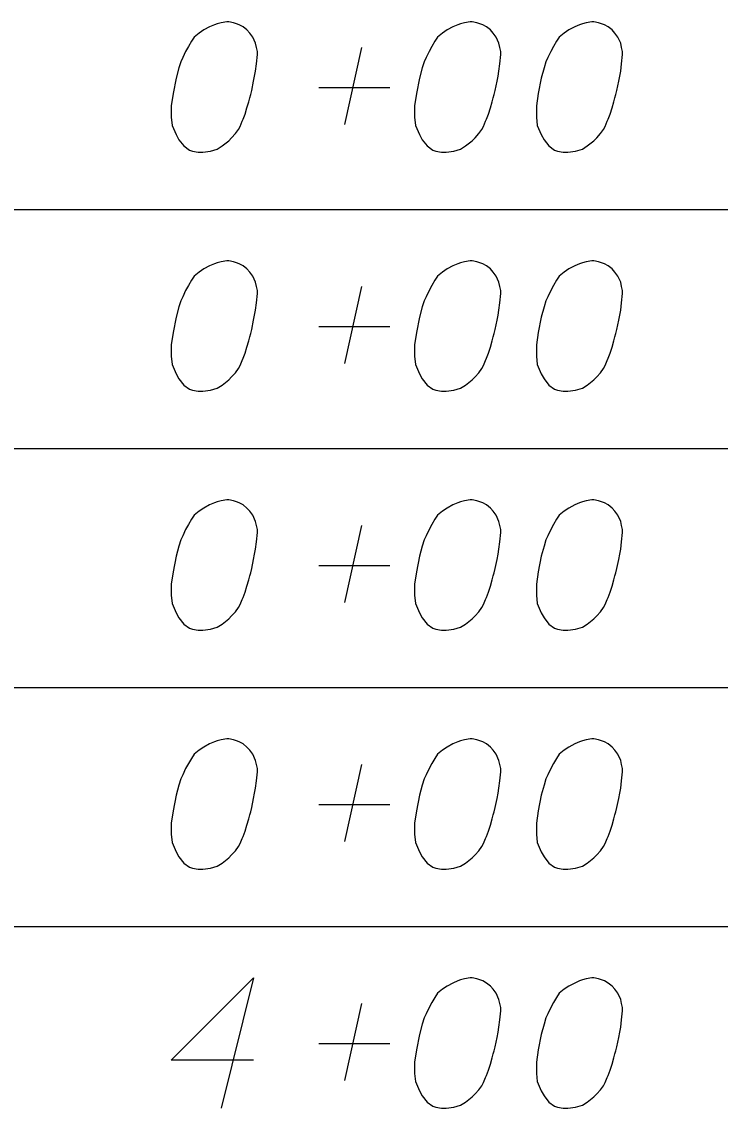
# Model space of a CAD drawing. Extents: x 2074207 to 2076812, y 516372 to 523312.
# Drawn here: x 2076345.61 to 2076371.33, y 518800.65 to 518840.65 of the extents above; entities that cross this region are included whole.
import ezdxf

# ---------------------------------------------------------------- set-up
doc = ezdxf.new("R2010")
doc.units = 0
doc.layers.add('Prop DirtTable_ Soil Test Results - Outline (Minor)', color=7, linetype='Continuous')
doc.layers.add('Prop DirtTable_ Soil Test Results - Tx (Sample Data)', color=7, linetype='Continuous')

msp = doc.modelspace()

# ---------------------------------------------------------------- linework, layer by layer
at = {"layer": 'Prop DirtTable_ Soil Test Results - Outline (Minor)'}
for p, q in [((2076260.609, 518833.743), (2076811.903, 518833.743)), ((2076260.609, 518833.743), (2076811.903, 518833.743)), ((2076260.609, 518824.943), (2076811.903, 518824.943)), ((2076260.609, 518824.943), (2076811.903, 518824.943)), ((2076260.609, 518816.143), (2076811.903, 518816.143)), ((2076260.609, 518816.143), (2076811.903, 518816.143)), ((2076260.609, 518807.343), (2076811.903, 518807.343)), ((2076260.609, 518807.343), (2076811.903, 518807.343))]:
    msp.add_line(p, q, dxfattribs=at)
at = {"layer": 'Prop DirtTable_ Soil Test Results - Tx (Sample Data)'}
for points in [[(2076353.232, 518840.65), (2076353.162, 518840.65), (2076352.95, 518840.612), (2076352.809, 518840.574), (2076352.703, 518840.536), (2076352.527, 518840.461), (2076352.315, 518840.347), (2076352.139, 518840.234), (2076351.962, 518840.083), (2076351.856, 518839.932), (2076351.751, 518839.743), (2076351.645, 518839.554), (2076351.539, 518839.327), (2076351.468, 518839.176), (2076351.398, 518838.949), (2076351.292, 518838.571), (2076351.186, 518838.004), (2076351.116, 518837.55), (2076351.116, 518837.135), (2076351.151, 518836.832), (2076351.292, 518836.492), (2076351.398, 518836.303), (2076351.574, 518836.076), (2076351.786, 518835.925), (2076351.892, 518835.887), (2076352.103, 518835.85), (2076352.28, 518835.85), (2076352.562, 518835.887), (2076352.809, 518835.963), (2076352.985, 518836.076), (2076353.232, 518836.265), (2076353.338, 518836.379), (2076353.479, 518836.53), (2076353.585, 518836.681), (2076353.655, 518836.795), (2076353.726, 518836.983), (2076353.761, 518837.059), (2076353.832, 518837.248), (2076353.902, 518837.475), (2076353.973, 518837.702), (2076354.008, 518837.853), (2076354.043, 518837.966), (2076354.079, 518838.117), (2076354.149, 518838.458), (2076354.185, 518838.646), (2076354.22, 518838.835), (2076354.255, 518839.1), (2076354.29, 518839.44), (2076354.29, 518839.554), (2076354.255, 518839.705), (2076354.22, 518839.856), (2076354.114, 518840.083), (2076354.008, 518840.234), (2076353.902, 518840.347), (2076353.761, 518840.461), (2076353.62, 518840.536), (2076353.514, 518840.574), (2076353.409, 518840.612), (2076353.232, 518840.65)], [(2076362.192, 518840.65), (2076362.122, 518840.65), (2076361.91, 518840.612), (2076361.769, 518840.574), (2076361.663, 518840.536), (2076361.487, 518840.461), (2076361.275, 518840.347), (2076361.099, 518840.234), (2076360.922, 518840.083), (2076360.816, 518839.932), (2076360.711, 518839.743), (2076360.605, 518839.554), (2076360.499, 518839.327), (2076360.428, 518839.176), (2076360.358, 518838.949), (2076360.252, 518838.571), (2076360.146, 518838.004), (2076360.076, 518837.55), (2076360.076, 518837.135), (2076360.111, 518836.832), (2076360.252, 518836.492), (2076360.358, 518836.303), (2076360.534, 518836.076), (2076360.746, 518835.925), (2076360.852, 518835.887), (2076361.063, 518835.85), (2076361.24, 518835.85), (2076361.522, 518835.887), (2076361.769, 518835.963), (2076361.945, 518836.076), (2076362.192, 518836.265), (2076362.298, 518836.379), (2076362.439, 518836.53), (2076362.545, 518836.681), (2076362.615, 518836.795), (2076362.686, 518836.983), (2076362.721, 518837.059), (2076362.792, 518837.248), (2076362.862, 518837.475), (2076362.933, 518837.702), (2076362.968, 518837.853), (2076363.003, 518837.966), (2076363.039, 518838.117), (2076363.109, 518838.458), (2076363.145, 518838.646), (2076363.18, 518838.835), (2076363.215, 518839.1), (2076363.25, 518839.44), (2076363.25, 518839.554), (2076363.215, 518839.705), (2076363.18, 518839.856), (2076363.074, 518840.083), (2076362.968, 518840.234), (2076362.862, 518840.347), (2076362.721, 518840.461), (2076362.58, 518840.536), (2076362.474, 518840.574), (2076362.369, 518840.612), (2076362.192, 518840.65)], [(2076366.672, 518840.65), (2076366.602, 518840.65), (2076366.39, 518840.612), (2076366.249, 518840.574), (2076366.143, 518840.536), (2076365.967, 518840.461), (2076365.755, 518840.347), (2076365.579, 518840.234), (2076365.402, 518840.083), (2076365.296, 518839.932), (2076365.191, 518839.743), (2076365.085, 518839.554), (2076364.979, 518839.327), (2076364.908, 518839.176), (2076364.838, 518838.949), (2076364.732, 518838.571), (2076364.626, 518838.004), (2076364.556, 518837.55), (2076364.556, 518837.135), (2076364.591, 518836.832), (2076364.732, 518836.492), (2076364.838, 518836.303), (2076365.014, 518836.076), (2076365.226, 518835.925), (2076365.332, 518835.887), (2076365.543, 518835.85), (2076365.72, 518835.85), (2076366.002, 518835.887), (2076366.249, 518835.963), (2076366.425, 518836.076), (2076366.672, 518836.265), (2076366.778, 518836.379), (2076366.919, 518836.53), (2076367.025, 518836.681), (2076367.095, 518836.795), (2076367.166, 518836.983), (2076367.201, 518837.059), (2076367.272, 518837.248), (2076367.342, 518837.475), (2076367.413, 518837.702), (2076367.448, 518837.853), (2076367.483, 518837.966), (2076367.519, 518838.117), (2076367.589, 518838.458), (2076367.625, 518838.646), (2076367.66, 518838.835), (2076367.695, 518839.1), (2076367.73, 518839.44), (2076367.73, 518839.554), (2076367.695, 518839.705), (2076367.66, 518839.856), (2076367.554, 518840.083), (2076367.448, 518840.234), (2076367.342, 518840.347), (2076367.201, 518840.461), (2076367.06, 518840.536), (2076366.954, 518840.574), (2076366.849, 518840.612), (2076366.672, 518840.65)], [(2076357.5, 518836.87), (2076358.135, 518839.705)], [(2076356.548, 518838.231), (2076359.158, 518838.231)], [(2076353.232, 518831.85), (2076353.162, 518831.85), (2076352.95, 518831.812), (2076352.809, 518831.774), (2076352.703, 518831.736), (2076352.527, 518831.661), (2076352.315, 518831.547), (2076352.139, 518831.434), (2076351.962, 518831.283), (2076351.856, 518831.132), (2076351.751, 518830.943), (2076351.645, 518830.754), (2076351.539, 518830.527), (2076351.468, 518830.376), (2076351.398, 518830.149), (2076351.292, 518829.771), (2076351.186, 518829.204), (2076351.116, 518828.75), (2076351.116, 518828.335), (2076351.151, 518828.032), (2076351.292, 518827.692), (2076351.398, 518827.503), (2076351.574, 518827.276), (2076351.786, 518827.125), (2076351.892, 518827.087), (2076352.103, 518827.05), (2076352.28, 518827.05), (2076352.562, 518827.087), (2076352.809, 518827.163), (2076352.985, 518827.276), (2076353.232, 518827.465), (2076353.338, 518827.579), (2076353.479, 518827.73), (2076353.585, 518827.881), (2076353.655, 518827.995), (2076353.726, 518828.183), (2076353.761, 518828.259), (2076353.832, 518828.448), (2076353.902, 518828.675), (2076353.973, 518828.902), (2076354.008, 518829.053), (2076354.043, 518829.166), (2076354.079, 518829.317), (2076354.149, 518829.658), (2076354.185, 518829.846), (2076354.22, 518830.035), (2076354.255, 518830.3), (2076354.29, 518830.64), (2076354.29, 518830.754), (2076354.255, 518830.905), (2076354.22, 518831.056), (2076354.114, 518831.283), (2076354.008, 518831.434), (2076353.902, 518831.547), (2076353.761, 518831.661), (2076353.62, 518831.736), (2076353.514, 518831.774), (2076353.409, 518831.812), (2076353.232, 518831.85)], [(2076362.192, 518831.85), (2076362.122, 518831.85), (2076361.91, 518831.812), (2076361.769, 518831.774), (2076361.663, 518831.736), (2076361.487, 518831.661), (2076361.275, 518831.547), (2076361.099, 518831.434), (2076360.922, 518831.283), (2076360.816, 518831.132), (2076360.711, 518830.943), (2076360.605, 518830.754), (2076360.499, 518830.527), (2076360.428, 518830.376), (2076360.358, 518830.149), (2076360.252, 518829.771), (2076360.146, 518829.204), (2076360.076, 518828.75), (2076360.076, 518828.335), (2076360.111, 518828.032), (2076360.252, 518827.692), (2076360.358, 518827.503), (2076360.534, 518827.276), (2076360.746, 518827.125), (2076360.852, 518827.087), (2076361.063, 518827.05), (2076361.24, 518827.05), (2076361.522, 518827.087), (2076361.769, 518827.163), (2076361.945, 518827.276), (2076362.192, 518827.465), (2076362.298, 518827.579), (2076362.439, 518827.73), (2076362.545, 518827.881), (2076362.615, 518827.995), (2076362.686, 518828.183), (2076362.721, 518828.259), (2076362.792, 518828.448), (2076362.862, 518828.675), (2076362.933, 518828.902), (2076362.968, 518829.053), (2076363.003, 518829.166), (2076363.039, 518829.317), (2076363.109, 518829.658), (2076363.145, 518829.846), (2076363.18, 518830.035), (2076363.215, 518830.3), (2076363.25, 518830.64), (2076363.25, 518830.754), (2076363.215, 518830.905), (2076363.18, 518831.056), (2076363.074, 518831.283), (2076362.968, 518831.434), (2076362.862, 518831.547), (2076362.721, 518831.661), (2076362.58, 518831.736), (2076362.474, 518831.774), (2076362.369, 518831.812), (2076362.192, 518831.85)], [(2076366.672, 518831.85), (2076366.602, 518831.85), (2076366.39, 518831.812), (2076366.249, 518831.774), (2076366.143, 518831.736), (2076365.967, 518831.661), (2076365.755, 518831.547), (2076365.579, 518831.434), (2076365.402, 518831.283), (2076365.296, 518831.132), (2076365.191, 518830.943), (2076365.085, 518830.754), (2076364.979, 518830.527), (2076364.908, 518830.376), (2076364.838, 518830.149), (2076364.732, 518829.771), (2076364.626, 518829.204), (2076364.556, 518828.75), (2076364.556, 518828.335), (2076364.591, 518828.032), (2076364.732, 518827.692), (2076364.838, 518827.503), (2076365.014, 518827.276), (2076365.226, 518827.125), (2076365.332, 518827.087), (2076365.543, 518827.05), (2076365.72, 518827.05), (2076366.002, 518827.087), (2076366.249, 518827.163), (2076366.425, 518827.276), (2076366.672, 518827.465), (2076366.778, 518827.579), (2076366.919, 518827.73), (2076367.025, 518827.881), (2076367.095, 518827.995), (2076367.166, 518828.183), (2076367.201, 518828.259), (2076367.272, 518828.448), (2076367.342, 518828.675), (2076367.413, 518828.902), (2076367.448, 518829.053), (2076367.483, 518829.166), (2076367.519, 518829.317), (2076367.589, 518829.658), (2076367.625, 518829.846), (2076367.66, 518830.035), (2076367.695, 518830.3), (2076367.73, 518830.64), (2076367.73, 518830.754), (2076367.695, 518830.905), (2076367.66, 518831.056), (2076367.554, 518831.283), (2076367.448, 518831.434), (2076367.342, 518831.547), (2076367.201, 518831.661), (2076367.06, 518831.736), (2076366.954, 518831.774), (2076366.849, 518831.812), (2076366.672, 518831.85)], [(2076357.5, 518828.07), (2076358.135, 518830.905)], [(2076356.548, 518829.431), (2076359.158, 518829.431)], [(2076353.232, 518823.05), (2076353.162, 518823.05), (2076352.95, 518823.012), (2076352.809, 518822.974), (2076352.703, 518822.936), (2076352.527, 518822.861), (2076352.315, 518822.747), (2076352.139, 518822.634), (2076351.962, 518822.483), (2076351.856, 518822.332), (2076351.751, 518822.143), (2076351.645, 518821.954), (2076351.539, 518821.727), (2076351.468, 518821.576), (2076351.398, 518821.349), (2076351.292, 518820.971), (2076351.186, 518820.404), (2076351.116, 518819.95), (2076351.116, 518819.535), (2076351.151, 518819.232), (2076351.292, 518818.892), (2076351.398, 518818.703), (2076351.574, 518818.476), (2076351.786, 518818.325), (2076351.892, 518818.287), (2076352.103, 518818.25), (2076352.28, 518818.25), (2076352.562, 518818.287), (2076352.809, 518818.363), (2076352.985, 518818.476), (2076353.232, 518818.665), (2076353.338, 518818.779), (2076353.479, 518818.93), (2076353.585, 518819.081), (2076353.655, 518819.195), (2076353.726, 518819.383), (2076353.761, 518819.459), (2076353.832, 518819.648), (2076353.902, 518819.875), (2076353.973, 518820.102), (2076354.008, 518820.253), (2076354.043, 518820.366), (2076354.079, 518820.517), (2076354.149, 518820.858), (2076354.185, 518821.046), (2076354.22, 518821.235), (2076354.255, 518821.5), (2076354.29, 518821.84), (2076354.29, 518821.954), (2076354.255, 518822.105), (2076354.22, 518822.256), (2076354.114, 518822.483), (2076354.008, 518822.634), (2076353.902, 518822.747), (2076353.761, 518822.861), (2076353.62, 518822.936), (2076353.514, 518822.974), (2076353.409, 518823.012), (2076353.232, 518823.05)], [(2076362.192, 518823.05), (2076362.122, 518823.05), (2076361.91, 518823.012), (2076361.769, 518822.974), (2076361.663, 518822.936), (2076361.487, 518822.861), (2076361.275, 518822.747), (2076361.099, 518822.634), (2076360.922, 518822.483), (2076360.816, 518822.332), (2076360.711, 518822.143), (2076360.605, 518821.954), (2076360.499, 518821.727), (2076360.428, 518821.576), (2076360.358, 518821.349), (2076360.252, 518820.971), (2076360.146, 518820.404), (2076360.076, 518819.95), (2076360.076, 518819.535), (2076360.111, 518819.232), (2076360.252, 518818.892), (2076360.358, 518818.703), (2076360.534, 518818.476), (2076360.746, 518818.325), (2076360.852, 518818.287), (2076361.063, 518818.25), (2076361.24, 518818.25), (2076361.522, 518818.287), (2076361.769, 518818.363), (2076361.945, 518818.476), (2076362.192, 518818.665), (2076362.298, 518818.779), (2076362.439, 518818.93), (2076362.545, 518819.081), (2076362.615, 518819.195), (2076362.686, 518819.383), (2076362.721, 518819.459), (2076362.792, 518819.648), (2076362.862, 518819.875), (2076362.933, 518820.102), (2076362.968, 518820.253), (2076363.003, 518820.366), (2076363.039, 518820.517), (2076363.109, 518820.858), (2076363.145, 518821.046), (2076363.18, 518821.235), (2076363.215, 518821.5), (2076363.25, 518821.84), (2076363.25, 518821.954), (2076363.215, 518822.105), (2076363.18, 518822.256), (2076363.074, 518822.483), (2076362.968, 518822.634), (2076362.862, 518822.747), (2076362.721, 518822.861), (2076362.58, 518822.936), (2076362.474, 518822.974), (2076362.369, 518823.012), (2076362.192, 518823.05)], [(2076366.672, 518823.05), (2076366.602, 518823.05), (2076366.39, 518823.012), (2076366.249, 518822.974), (2076366.143, 518822.936), (2076365.967, 518822.861), (2076365.755, 518822.747), (2076365.579, 518822.634), (2076365.402, 518822.483), (2076365.296, 518822.332), (2076365.191, 518822.143), (2076365.085, 518821.954), (2076364.979, 518821.727), (2076364.908, 518821.576), (2076364.838, 518821.349), (2076364.732, 518820.971), (2076364.626, 518820.404), (2076364.556, 518819.95), (2076364.556, 518819.535), (2076364.591, 518819.232), (2076364.732, 518818.892), (2076364.838, 518818.703), (2076365.014, 518818.476), (2076365.226, 518818.325), (2076365.332, 518818.287), (2076365.543, 518818.25), (2076365.72, 518818.25), (2076366.002, 518818.287), (2076366.249, 518818.363), (2076366.425, 518818.476), (2076366.672, 518818.665), (2076366.778, 518818.779), (2076366.919, 518818.93), (2076367.025, 518819.081), (2076367.095, 518819.195), (2076367.166, 518819.383), (2076367.201, 518819.459), (2076367.272, 518819.648), (2076367.342, 518819.875), (2076367.413, 518820.102), (2076367.448, 518820.253), (2076367.483, 518820.366), (2076367.519, 518820.517), (2076367.589, 518820.858), (2076367.625, 518821.046), (2076367.66, 518821.235), (2076367.695, 518821.5), (2076367.73, 518821.84), (2076367.73, 518821.954), (2076367.695, 518822.105), (2076367.66, 518822.256), (2076367.554, 518822.483), (2076367.448, 518822.634), (2076367.342, 518822.747), (2076367.201, 518822.861), (2076367.06, 518822.936), (2076366.954, 518822.974), (2076366.849, 518823.012), (2076366.672, 518823.05)], [(2076357.5, 518819.27), (2076358.135, 518822.105)], [(2076356.548, 518820.631), (2076359.158, 518820.631)], [(2076353.232, 518814.25), (2076353.162, 518814.25), (2076352.95, 518814.212), (2076352.809, 518814.174), (2076352.703, 518814.136), (2076352.527, 518814.061), (2076352.315, 518813.947), (2076352.139, 518813.834), (2076351.962, 518813.683), (2076351.856, 518813.532), (2076351.751, 518813.343), (2076351.645, 518813.154), (2076351.539, 518812.927), (2076351.468, 518812.776), (2076351.398, 518812.549), (2076351.292, 518812.171), (2076351.186, 518811.604), (2076351.116, 518811.15), (2076351.116, 518810.735), (2076351.151, 518810.432), (2076351.292, 518810.092), (2076351.398, 518809.903), (2076351.574, 518809.676), (2076351.786, 518809.525), (2076351.892, 518809.487), (2076352.103, 518809.45), (2076352.28, 518809.45), (2076352.562, 518809.487), (2076352.809, 518809.563), (2076352.985, 518809.676), (2076353.232, 518809.865), (2076353.338, 518809.979), (2076353.479, 518810.13), (2076353.585, 518810.281), (2076353.655, 518810.395), (2076353.726, 518810.583), (2076353.761, 518810.659), (2076353.832, 518810.848), (2076353.902, 518811.075), (2076353.973, 518811.302), (2076354.008, 518811.453), (2076354.043, 518811.566), (2076354.079, 518811.717), (2076354.149, 518812.058), (2076354.185, 518812.246), (2076354.22, 518812.435), (2076354.255, 518812.7), (2076354.29, 518813.04), (2076354.29, 518813.154), (2076354.255, 518813.305), (2076354.22, 518813.456), (2076354.114, 518813.683), (2076354.008, 518813.834), (2076353.902, 518813.947), (2076353.761, 518814.061), (2076353.62, 518814.136), (2076353.514, 518814.174), (2076353.409, 518814.212), (2076353.232, 518814.25)], [(2076362.192, 518814.25), (2076362.122, 518814.25), (2076361.91, 518814.212), (2076361.769, 518814.174), (2076361.663, 518814.136), (2076361.487, 518814.061), (2076361.275, 518813.947), (2076361.099, 518813.834), (2076360.922, 518813.683), (2076360.816, 518813.532), (2076360.711, 518813.343), (2076360.605, 518813.154), (2076360.499, 518812.927), (2076360.428, 518812.776), (2076360.358, 518812.549), (2076360.252, 518812.171), (2076360.146, 518811.604), (2076360.076, 518811.15), (2076360.076, 518810.735), (2076360.111, 518810.432), (2076360.252, 518810.092), (2076360.358, 518809.903), (2076360.534, 518809.676), (2076360.746, 518809.525), (2076360.852, 518809.487), (2076361.063, 518809.45), (2076361.24, 518809.45), (2076361.522, 518809.487), (2076361.769, 518809.563), (2076361.945, 518809.676), (2076362.192, 518809.865), (2076362.298, 518809.979), (2076362.439, 518810.13), (2076362.545, 518810.281), (2076362.615, 518810.395), (2076362.686, 518810.583), (2076362.721, 518810.659), (2076362.792, 518810.848), (2076362.862, 518811.075), (2076362.933, 518811.302), (2076362.968, 518811.453), (2076363.003, 518811.566), (2076363.039, 518811.717), (2076363.109, 518812.058), (2076363.145, 518812.246), (2076363.18, 518812.435), (2076363.215, 518812.7), (2076363.25, 518813.04), (2076363.25, 518813.154), (2076363.215, 518813.305), (2076363.18, 518813.456), (2076363.074, 518813.683), (2076362.968, 518813.834), (2076362.862, 518813.947), (2076362.721, 518814.061), (2076362.58, 518814.136), (2076362.474, 518814.174), (2076362.369, 518814.212), (2076362.192, 518814.25)], [(2076366.672, 518814.25), (2076366.602, 518814.25), (2076366.39, 518814.212), (2076366.249, 518814.174), (2076366.143, 518814.136), (2076365.967, 518814.061), (2076365.755, 518813.947), (2076365.579, 518813.834), (2076365.402, 518813.683), (2076365.296, 518813.532), (2076365.191, 518813.343), (2076365.085, 518813.154), (2076364.979, 518812.927), (2076364.908, 518812.776), (2076364.838, 518812.549), (2076364.732, 518812.171), (2076364.626, 518811.604), (2076364.556, 518811.15), (2076364.556, 518810.735), (2076364.591, 518810.432), (2076364.732, 518810.092), (2076364.838, 518809.903), (2076365.014, 518809.676), (2076365.226, 518809.525), (2076365.332, 518809.487), (2076365.543, 518809.45), (2076365.72, 518809.45), (2076366.002, 518809.487), (2076366.249, 518809.563), (2076366.425, 518809.676), (2076366.672, 518809.865), (2076366.778, 518809.979), (2076366.919, 518810.13), (2076367.025, 518810.281), (2076367.095, 518810.395), (2076367.166, 518810.583), (2076367.201, 518810.659), (2076367.272, 518810.848), (2076367.342, 518811.075), (2076367.413, 518811.302), (2076367.448, 518811.453), (2076367.483, 518811.566), (2076367.519, 518811.717), (2076367.589, 518812.058), (2076367.625, 518812.246), (2076367.66, 518812.435), (2076367.695, 518812.7), (2076367.73, 518813.04), (2076367.73, 518813.154), (2076367.695, 518813.305), (2076367.66, 518813.456), (2076367.554, 518813.683), (2076367.448, 518813.834), (2076367.342, 518813.947), (2076367.201, 518814.061), (2076367.06, 518814.136), (2076366.954, 518814.174), (2076366.849, 518814.212), (2076366.672, 518814.25)], [(2076357.5, 518810.47), (2076358.135, 518813.305)], [(2076356.548, 518811.831), (2076359.158, 518811.831)], [(2076354.149, 518802.426), (2076351.116, 518802.426), (2076354.149, 518805.45), (2076352.95, 518800.65)], [(2076362.192, 518805.45), (2076362.122, 518805.45), (2076361.91, 518805.412), (2076361.769, 518805.374), (2076361.663, 518805.336), (2076361.487, 518805.261), (2076361.275, 518805.147), (2076361.099, 518805.034), (2076360.922, 518804.883), (2076360.816, 518804.732), (2076360.711, 518804.543), (2076360.605, 518804.354), (2076360.499, 518804.127), (2076360.428, 518803.976), (2076360.358, 518803.749), (2076360.252, 518803.371), (2076360.146, 518802.804), (2076360.076, 518802.35), (2076360.076, 518801.935), (2076360.111, 518801.632), (2076360.252, 518801.292), (2076360.358, 518801.103), (2076360.534, 518800.876), (2076360.746, 518800.725), (2076360.852, 518800.687), (2076361.063, 518800.65), (2076361.24, 518800.65), (2076361.522, 518800.687), (2076361.769, 518800.763), (2076361.945, 518800.876), (2076362.192, 518801.065), (2076362.298, 518801.179), (2076362.439, 518801.33), (2076362.545, 518801.481), (2076362.615, 518801.595), (2076362.686, 518801.783), (2076362.721, 518801.859), (2076362.792, 518802.048), (2076362.862, 518802.275), (2076362.933, 518802.502), (2076362.968, 518802.653), (2076363.003, 518802.766), (2076363.039, 518802.917), (2076363.109, 518803.258), (2076363.145, 518803.446), (2076363.18, 518803.635), (2076363.215, 518803.9), (2076363.25, 518804.24), (2076363.25, 518804.354), (2076363.215, 518804.505), (2076363.18, 518804.656), (2076363.074, 518804.883), (2076362.968, 518805.034), (2076362.862, 518805.147), (2076362.721, 518805.261), (2076362.58, 518805.336), (2076362.474, 518805.374), (2076362.369, 518805.412), (2076362.192, 518805.45)], [(2076366.672, 518805.45), (2076366.602, 518805.45), (2076366.39, 518805.412), (2076366.249, 518805.374), (2076366.143, 518805.336), (2076365.967, 518805.261), (2076365.755, 518805.147), (2076365.579, 518805.034), (2076365.402, 518804.883), (2076365.296, 518804.732), (2076365.191, 518804.543), (2076365.085, 518804.354), (2076364.979, 518804.127), (2076364.908, 518803.976), (2076364.838, 518803.749), (2076364.732, 518803.371), (2076364.626, 518802.804), (2076364.556, 518802.35), (2076364.556, 518801.935), (2076364.591, 518801.632), (2076364.732, 518801.292), (2076364.838, 518801.103), (2076365.014, 518800.876), (2076365.226, 518800.725), (2076365.332, 518800.687), (2076365.543, 518800.65), (2076365.72, 518800.65), (2076366.002, 518800.687), (2076366.249, 518800.763), (2076366.425, 518800.876), (2076366.672, 518801.065), (2076366.778, 518801.179), (2076366.919, 518801.33), (2076367.025, 518801.481), (2076367.095, 518801.595), (2076367.166, 518801.783), (2076367.201, 518801.859), (2076367.272, 518802.048), (2076367.342, 518802.275), (2076367.413, 518802.502), (2076367.448, 518802.653), (2076367.483, 518802.766), (2076367.519, 518802.917), (2076367.589, 518803.258), (2076367.625, 518803.446), (2076367.66, 518803.635), (2076367.695, 518803.9), (2076367.73, 518804.24), (2076367.73, 518804.354), (2076367.695, 518804.505), (2076367.66, 518804.656), (2076367.554, 518804.883), (2076367.448, 518805.034), (2076367.342, 518805.147), (2076367.201, 518805.261), (2076367.06, 518805.336), (2076366.954, 518805.374), (2076366.849, 518805.412), (2076366.672, 518805.45)], [(2076357.5, 518801.67), (2076358.135, 518804.505)], [(2076356.548, 518803.031), (2076359.158, 518803.031)]]:
    msp.add_lwpolyline(points, dxfattribs=at)

doc.saveas('drawing.dxf')
